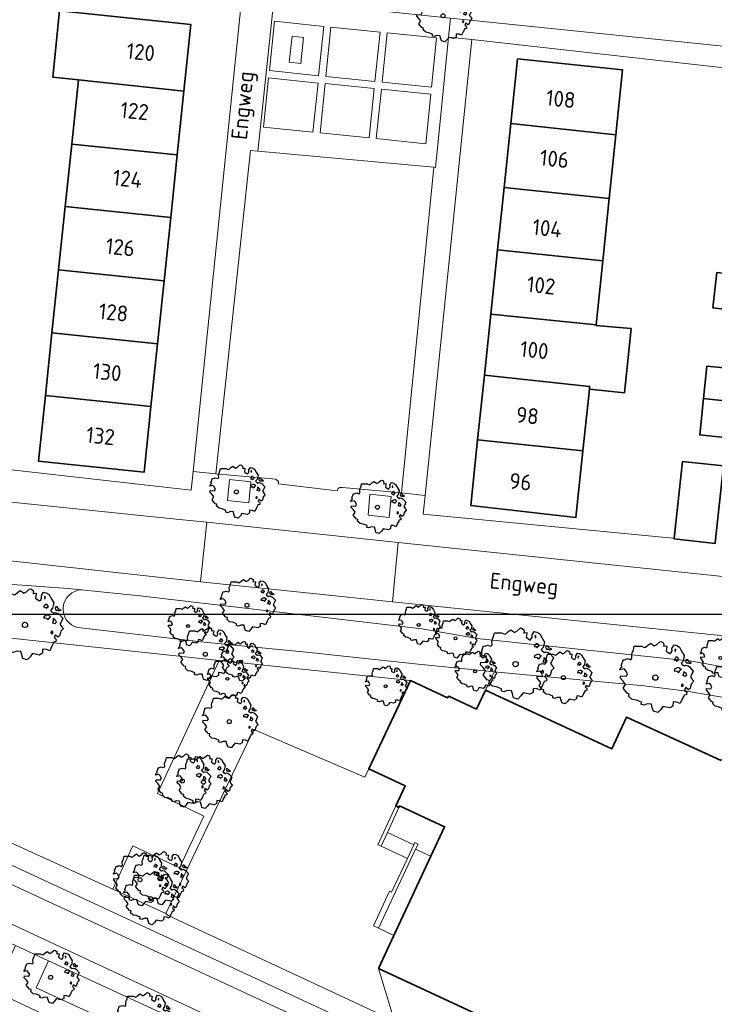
# Model space of a CAD drawing. Header units: metres. Extents: x 152391 to 157968, y 462336 to 467280.
# Tile 456 of 656: x 154214 to 154273, y 466255 to 466338. Entities that reach past the tile are written whole.
import ezdxf
from ezdxf.enums import TextEntityAlignment as Align

# ---------------------------------------------------------------- set-up
doc = ezdxf.new("R2010")
doc.units = ezdxf.units.M
doc.header["$LTSCALE"] = 0.75
doc.layers.get('0').update_dxf_attribs({"lineweight": 25})
doc.layers.get('defpoints').update_dxf_attribs({"lineweight": 25})
for name, color, linetype, lineweight in [('B-GV-GR-BOOM-S', 252, 'Continuous', 25), ('B-WE-GR-BEPLANTING_CULTUUR_BOSPLANTSOEN-GV', 251, 'Continuous', 18), ('B-WE-GR-BEPLANTING_CULTUUR_HEESTERS-GV', 251, 'Continuous', 18), ('B-WE-GR-GROENVOORZIENING-GV', 251, 'Continuous', 18), ('B-WE-GR-HOUTOPSTAND_LOOF-GV', 251, 'Continuous', 13), ('B-WE-IE-TERREINAFSCHEIDING_KUNSTMATIG_MUUR-GV', 251, 'Continuous', 18), ('B-WE-OG-BEBOUWING-GV', 6, 'Continuous', 35), ('B-WE-OG-BEBOUWING-T18', 1, 'Continuous', 18), ('B-WE-OG-TERREIN_CULTUURSCHEIDING-GV', 251, 'Continuous', 18), ('B-WE-OG-TOPOGRAFIE-T18', 1, 'Continuous', 18), ('B-WE-OG-WATER_GREPPEL-GV', 251, 'Continuous', 18), ('B-WE-VH-VERHARDING_ASFALT-GV', 251, 'Continuous', 18), ('B-WE-VH-VERHARDING_BEDRIJFSVLOERPLAAT-GV', 251, 'Continuous', 18), ('B-WE-VH-VERHARDING_BETON-GV', 251, 'Continuous', 18), ('B-WE-VH-VERHARDING_BETONSTRAATSTEEN-GV', 251, 'Continuous', 18), ('B-WE-VH-VERHARDING_TEGEL-GV', 251, 'Continuous', 18)]:
    doc.layers.add(name, color=color, linetype=linetype, lineweight=lineweight)
doc.styles.add('NLCS-ISO-M750-T18', font='NLCS-ISO.ttf', dxfattribs={"height": 1.35})

# ---------------------------------------------------------------- blocks, each defined once
blk = doc.blocks.new('SGR-BOOM_21_30')
at = {"linetype": 'Continuous'}
for p, q in [((0.065, 1.581), (0.205, 1.712)), ((0.205, 1.712), (0.263, 1.729)), ((0.263, 1.729), (0.333, 1.696)), ((0.333, 1.696), (0.391, 1.647)), ((-1.633, 0.579), (-1.528, 0.875)), ((-1.528, 0.875), (-1.458, 0.858)), ((-1.458, 0.858), (-1.342, 0.908)), ((-1.342, 0.908), (-1.179, 0.858)), ((-1.179, 0.858), (-1.121, 0.924)), ((-1.133, 1.088), (-1.109, 1.187)), ((-1.121, 0.924), (-1.133, 1.088)), ((-1.109, 1.187), (-1.051, 1.335)), ((-1.051, 1.335), (-1.016, 1.499)), ((-1.016, 1.499), (-0.668, 1.499)), ((-0.668, 1.499), (-0.516, 1.433)), ((-0.516, 1.433), (-0.47, 1.45)), ((-0.47, 1.45), (-0.365, 1.548)), ((-0.365, 1.548), (-0.226, 1.647)), ((-0.226, 1.647), (-0.133, 1.581)), ((-0.133, 1.581), (-0.063, 1.515)), ((-0.063, 1.515), (0.065, 1.581)), ((0.402, 1.532), (0.379, 1.499)), ((0.379, 1.499), (0.53, 1.515)), ((0.391, 1.647), (0.402, 1.532)), ((0.542, 1.483), (0.507, 1.285)), ((0.507, 1.285), (0.565, 1.236)), ((0.53, 1.515), (0.542, 1.483)), ((0.565, 1.236), (0.693, 1.154)), ((0.693, 1.154), (0.751, 1.203)), ((0.751, 1.203), (0.798, 1.285)), ((0.786, 1.4), (0.891, 1.565)), ((0.798, 1.285), (0.786, 1.4)), ((0.891, 1.565), (1.019, 1.532)), ((0.937, 0.908), (0.891, 0.875)), ((0.891, 0.875), (0.926, 0.825)), ((0.972, 1.368), (0.926, 1.335)), ((0.926, 1.335), (0.949, 1.253)), ((0.926, 0.825), (0.984, 0.842)), ((0.972, 0.973), (0.937, 0.908)), ((0.949, 1.253), (0.961, 1.236)), ((0.961, 1.269), (0.972, 1.368)), ((1.03, 0.973), (0.972, 0.973)), ((0.984, 0.842), (1.03, 0.776)), ((1.019, 1.532), (1.158, 1.45)), ((1.077, 0.94), (1.03, 0.973)), ((1.03, 0.776), (1.077, 0.842)), ((1.124, 0.875), (1.077, 0.94)), ((1.077, 0.842), (1.124, 0.875)), ((1.158, 1.45), (1.251, 1.269)), ((1.251, 1.269), (1.379, 1.055)), ((1.379, 1.055), (1.321, 0.793)), ((1.472, 0.858), (1.438, 0.809)), ((1.542, 0.858), (1.472, 0.858)), ((1.624, 0.76), (1.542, 0.858)), ((-1.703, 0.365), (-1.656, 0.48)), ((-1.493, 0.415), (-1.703, 0.365)), ((-1.679, -0.029), (-1.668, 0.086)), ((-1.668, 0.086), (-1.389, 0.07)), ((-1.656, 0.48), (-1.598, 0.53)), ((-1.598, 0.53), (-1.633, 0.579)), ((-1.423, 0.333), (-1.493, 0.415)), ((-1.33, 0.185), (-1.423, 0.333)), ((-1.389, 0.07), (-1.33, 0.185)), ((0.926, 0.415), (0.891, 0.333)), ((0.891, 0.333), (1.03, 0.316)), ((1.054, 0.464), (0.926, 0.415)), ((1.03, 0.316), (1.112, 0.251)), ((1.112, 0.464), (1.054, 0.464)), ((1.217, 0.398), (1.112, 0.464)), ((1.112, 0.251), (1.205, 0.365)), ((1.205, 0.365), (1.24, 0.415)), ((1.321, 0.793), (1.228, 0.694)), ((1.228, 0.694), (1.275, 0.628)), ((1.275, 0.628), (1.379, 0.563)), ((1.344, 0.185), (1.31, 0.103)), ((1.434, 0.049), (1.31, 0.103)), ((1.356, 0.3), (1.344, 0.234)), ((1.344, 0.234), (1.344, 0.185)), ((1.426, 0.234), (1.356, 0.3)), ((1.379, 0.563), (1.438, 0.595)), ((1.472, 0.201), (1.426, 0.234)), ((1.434, 0.049), (1.507, 0.136)), ((1.438, 0.809), (1.461, 0.743)), ((1.438, 0.595), (1.565, 0.563)), ((1.461, 0.743), (1.531, 0.694)), ((1.507, 0.136), (1.472, 0.201)), ((1.531, 0.727), (1.635, 0.678)), ((1.531, 0.694), (1.542, 0.727)), ((1.565, 0.563), (1.635, 0.513)), ((1.728, 0.71), (1.624, 0.76)), ((1.635, 0.678), (1.728, 0.71)), ((1.635, 0.513), (1.81, 0.316)), ((1.717, 0.103), (1.67, 0.037)), ((1.67, 0.037), (1.763, -0.094)), ((1.81, 0.316), (1.717, 0.103)), ((-1.54, -0.177), (-1.679, -0.029)), ((-1.551, -0.505), (-1.493, -0.423)), ((-1.354, -0.752), (-1.551, -0.505)), ((-1.435, -0.324), (-1.54, -0.177)), ((-1.493, -0.423), (-1.435, -0.324)), ((-1.249, -0.784), (-1.354, -0.752)), ((-1.272, -0.899), (-1.249, -0.784)), ((1.286, -0.292), (1.24, -0.357)), ((1.24, -0.357), (1.251, -0.423)), ((1.263, -0.423), (1.333, -0.407)), ((1.333, -0.341), (1.286, -0.292)), ((1.333, -0.407), (1.333, -0.341)), ((1.368, -0.834), (1.356, -0.883)), ((1.484, -0.801), (1.368, -0.834)), ((1.461, -0.472), (1.391, -0.587)), ((1.391, -0.587), (1.426, -0.637)), ((1.426, -0.637), (1.496, -0.702)), ((1.577, -0.587), (1.461, -0.472)), ((1.496, -0.702), (1.484, -0.801)), ((1.658, -0.522), (1.577, -0.587)), ((1.682, -0.423), (1.658, -0.522)), ((1.717, -0.308), (1.682, -0.423)), ((1.845, -0.177), (1.717, -0.308)), ((1.763, -0.094), (1.845, -0.177)), ((-1.109, -1.047), (-1.272, -0.899)), ((-0.912, -1.08), (-1.109, -1.047)), ((-0.668, -1.179), (-0.912, -1.08)), ((-0.679, -1.294), (-0.668, -1.179)), ((-0.551, -1.326), (-0.679, -1.294)), ((-0.4, -1.261), (-0.551, -1.326)), ((-0.191, -1.277), (-0.4, -1.261)), ((-0.156, -1.425), (-0.191, -1.277)), ((-0.133, -1.491), (-0.156, -1.425)), ((-0.098, -1.606), (-0.133, -1.491)), ((0.112, -1.671), (-0.098, -1.606)), ((0.251, -1.524), (0.112, -1.671)), ((0.356, -1.376), (0.251, -1.524)), ((0.682, -1.441), (0.356, -1.376)), ((0.833, -1.359), (0.682, -1.441)), ((0.844, -1.162), (0.833, -1.359)), ((1.03, -1.179), (0.844, -1.162)), ((1.182, -1.244), (1.03, -1.179)), ((1.286, -1.014), (1.182, -1.244)), ((1.356, -0.883), (1.286, -1.014))]:
    blk.add_line(p, q, dxfattribs=at)
blk.add_circle((0, 0), 0.126, dxfattribs=at)
blk = doc.blocks.new('SGR-BOOM_31_50')
at = {"linetype": 'Continuous'}
for p, q in [((-1.479, 1.582), (-1.402, 1.78)), ((-1.402, 1.78), (-1.355, 1.999)), ((-1.355, 1.999), (-0.89, 1.999)), ((-0.89, 1.999), (-0.688, 1.911)), ((-0.688, 1.911), (-0.626, 1.933)), ((-0.626, 1.933), (-0.487, 2.064)), ((-0.487, 2.064), (-0.301, 2.196)), ((-0.301, 2.196), (-0.177, 2.108)), ((-0.177, 2.108), (-0.084, 2.02)), ((-0.084, 2.02), (0.087, 2.108)), ((0.087, 2.108), (0.273, 2.283)), ((0.273, 2.283), (0.351, 2.305)), ((0.351, 2.305), (0.444, 2.261)), ((0.444, 2.261), (0.521, 2.196)), ((0.537, 2.042), (0.506, 1.999)), ((0.506, 1.999), (0.707, 2.02)), ((0.521, 2.196), (0.537, 2.042)), ((0.723, 1.977), (0.676, 1.714)), ((0.676, 1.714), (0.754, 1.648)), ((0.707, 2.02), (0.723, 1.977)), ((1.002, 1.604), (1.064, 1.714)), ((1.048, 1.867), (1.188, 2.086)), ((1.064, 1.714), (1.048, 1.867)), ((1.188, 2.086), (1.358, 2.042)), ((1.296, 1.823), (1.234, 1.78)), ((1.234, 1.78), (1.265, 1.67)), ((1.281, 1.692), (1.296, 1.823)), ((1.358, 2.042), (1.545, 1.933)), ((1.545, 1.933), (1.669, 1.692)), ((1.669, 1.692), (1.839, 1.407)), ((-2.177, 0.772), (-2.038, 1.166)), ((-2.038, 1.166), (-1.944, 1.144)), ((-1.944, 1.144), (-1.789, 1.21)), ((-1.789, 1.21), (-1.572, 1.144)), ((-1.572, 1.144), (-1.495, 1.232)), ((-1.51, 1.451), (-1.479, 1.582)), ((-1.495, 1.232), (-1.51, 1.451)), ((0.754, 1.648), (0.924, 1.539)), ((0.924, 1.539), (1.002, 1.604)), ((1.25, 1.21), (1.188, 1.166)), ((1.188, 1.166), (1.234, 1.101)), ((1.234, 1.101), (1.312, 1.122)), ((1.296, 1.298), (1.25, 1.21)), ((1.265, 1.67), (1.281, 1.648)), ((1.374, 1.298), (1.296, 1.298)), ((1.312, 1.122), (1.374, 1.035)), ((1.436, 1.254), (1.374, 1.298)), ((1.374, 1.035), (1.436, 1.122)), ((1.498, 1.166), (1.436, 1.254)), ((1.436, 1.122), (1.498, 1.166)), ((1.762, 1.057), (1.638, 0.925)), ((1.638, 0.925), (1.7, 0.838)), ((1.7, 0.838), (1.839, 0.75)), ((1.839, 1.407), (1.762, 1.057)), ((1.963, 1.144), (1.917, 1.079)), ((1.917, 1.079), (1.948, 0.991)), ((1.948, 0.991), (2.041, 0.925)), ((2.056, 1.144), (1.963, 1.144)), ((2.041, 0.969), (2.18, 0.903)), ((2.041, 0.925), (2.056, 0.969)), ((2.165, 1.013), (2.056, 1.144)), ((2.304, 0.947), (2.165, 1.013)), ((2.18, 0.903), (2.304, 0.947)), ((-2.27, 0.487), (-2.208, 0.641)), ((-1.991, 0.553), (-2.27, 0.487)), ((-2.239, -0.038), (-2.224, 0.115)), ((-2.224, 0.115), (-1.851, 0.093)), ((-2.208, 0.641), (-2.131, 0.706)), ((-2.131, 0.706), (-2.177, 0.772)), ((-1.898, 0.444), (-1.991, 0.553)), ((-1.774, 0.246), (-1.898, 0.444)), ((-1.851, 0.093), (-1.774, 0.246)), ((1.234, 0.553), (1.188, 0.444)), ((1.188, 0.444), (1.374, 0.422)), ((1.405, 0.619), (1.234, 0.553)), ((1.374, 0.422), (1.483, 0.334)), ((1.483, 0.619), (1.405, 0.619)), ((1.622, 0.531), (1.483, 0.619)), ((1.483, 0.334), (1.607, 0.487)), ((1.607, 0.487), (1.653, 0.553)), ((1.793, 0.246), (1.746, 0.137)), ((1.911, 0.065), (1.746, 0.137)), ((1.808, 0.4), (1.793, 0.312)), ((1.793, 0.312), (1.793, 0.246)), ((1.901, 0.312), (1.808, 0.4)), ((1.839, 0.75), (1.917, 0.794)), ((1.963, 0.268), (1.901, 0.312)), ((1.911, 0.065), (2.01, 0.181)), ((1.917, 0.794), (2.087, 0.75)), ((2.01, 0.181), (1.963, 0.268)), ((2.087, 0.75), (2.18, 0.684)), ((2.18, 0.684), (2.413, 0.422)), ((2.289, 0.137), (2.227, 0.049)), ((2.227, 0.049), (2.351, -0.126)), ((2.413, 0.422), (2.289, 0.137)), ((-2.053, -0.235), (-2.239, -0.038)), ((-2.069, -0.673), (-1.991, -0.564)), ((-1.805, -1.002), (-2.069, -0.673)), ((-1.913, -0.433), (-2.053, -0.235)), ((-1.991, -0.564), (-1.913, -0.433)), ((1.715, -0.389), (1.653, -0.476)), ((1.653, -0.476), (1.669, -0.564)), ((1.684, -0.564), (1.777, -0.542)), ((1.777, -0.454), (1.715, -0.389)), ((1.777, -0.542), (1.777, -0.454)), ((1.948, -0.63), (1.855, -0.783)), ((1.855, -0.783), (1.901, -0.849)), ((2.103, -0.783), (1.948, -0.63)), ((2.211, -0.695), (2.103, -0.783)), ((2.242, -0.564), (2.211, -0.695)), ((2.289, -0.411), (2.242, -0.564)), ((2.459, -0.235), (2.289, -0.411)), ((2.351, -0.126), (2.459, -0.235)), ((-1.665, -1.046), (-1.805, -1.002)), ((-1.696, -1.199), (-1.665, -1.046)), ((-1.479, -1.396), (-1.696, -1.199)), ((-1.216, -1.44), (-1.479, -1.396)), ((-0.89, -1.571), (-1.216, -1.44)), ((-0.906, -1.725), (-0.89, -1.571)), ((1.126, -1.55), (1.11, -1.812)), ((1.374, -1.571), (1.126, -1.55)), ((1.576, -1.659), (1.374, -1.571)), ((1.715, -1.352), (1.576, -1.659)), ((1.808, -1.177), (1.715, -1.352)), ((1.824, -1.112), (1.808, -1.177)), ((1.979, -1.068), (1.824, -1.112)), ((1.901, -0.849), (1.994, -0.936)), ((1.994, -0.936), (1.979, -1.068)), ((-0.735, -1.769), (-0.906, -1.725)), ((-0.533, -1.681), (-0.735, -1.769)), ((-0.254, -1.703), (-0.533, -1.681)), ((-0.208, -1.9), (-0.254, -1.703)), ((-0.177, -1.988), (-0.208, -1.9)), ((-0.13, -2.141), (-0.177, -1.988)), ((0.149, -2.229), (-0.13, -2.141)), ((0.335, -2.031), (0.149, -2.229)), ((0.475, -1.834), (0.335, -2.031)), ((0.909, -1.922), (0.475, -1.834)), ((1.11, -1.812), (0.909, -1.922))]:
    blk.add_line(p, q, dxfattribs=at)
blk.add_circle((0, 0), 0.169, dxfattribs=at)
blk = doc.blocks.new('SGR-BOOM_50_100')
at = {"linetype": 'Continuous'}
for p, q in [((-1.869, 2.373), (-1.807, 2.665)), ((-1.807, 2.665), (-1.187, 2.665)), ((-1.187, 2.665), (-0.918, 2.548)), ((-0.918, 2.548), (-0.835, 2.577)), ((-0.835, 2.577), (-0.649, 2.752)), ((-0.649, 2.752), (-0.401, 2.928)), ((-0.401, 2.928), (-0.236, 2.811)), ((-0.236, 2.811), (-0.112, 2.694)), ((-0.112, 2.694), (0.116, 2.811)), ((0.116, 2.811), (0.364, 3.044)), ((0.364, 3.044), (0.467, 3.074)), ((0.467, 3.074), (0.591, 3.015)), ((0.591, 3.015), (0.695, 2.928)), ((0.715, 2.723), (0.674, 2.665)), ((0.674, 2.665), (0.943, 2.694)), ((0.695, 2.928), (0.715, 2.723)), ((0.964, 2.636), (0.902, 2.285)), ((0.943, 2.694), (0.964, 2.636)), ((1.398, 2.49), (1.584, 2.782)), ((1.584, 2.782), (1.811, 2.723)), ((1.811, 2.723), (2.059, 2.577)), ((2.059, 2.577), (2.225, 2.256)), ((-2.014, 1.935), (-1.972, 2.11)), ((-1.993, 1.643), (-2.014, 1.935)), ((-1.972, 2.11), (-1.869, 2.373)), ((0.902, 2.285), (1.005, 2.198)), ((1.005, 2.198), (1.232, 2.052)), ((1.232, 2.052), (1.336, 2.139)), ((1.336, 2.139), (1.418, 2.285)), ((1.418, 2.285), (1.398, 2.49)), ((1.729, 2.431), (1.646, 2.373)), ((1.646, 2.373), (1.687, 2.227)), ((1.729, 1.73), (1.667, 1.613)), ((1.687, 2.227), (1.708, 2.198)), ((1.708, 2.256), (1.729, 2.431)), ((1.832, 1.73), (1.729, 1.73)), ((1.915, 1.672), (1.832, 1.73)), ((2.225, 2.256), (2.452, 1.876)), ((2.452, 1.876), (2.349, 1.409)), ((-3.027, 0.65), (-2.944, 0.854)), ((-2.944, 0.854), (-2.841, 0.942)), ((-2.903, 1.029), (-2.717, 1.555)), ((-2.841, 0.942), (-2.903, 1.029)), ((-2.717, 1.555), (-2.593, 1.526)), ((-2.593, 1.526), (-2.386, 1.613)), ((-2.386, 1.613), (-2.096, 1.526)), ((-2.096, 1.526), (-1.993, 1.643)), ((1.667, 1.613), (1.584, 1.555)), ((1.584, 1.555), (1.646, 1.467)), ((1.646, 1.467), (1.749, 1.497)), ((1.749, 1.497), (1.832, 1.38)), ((1.832, 1.38), (1.915, 1.497)), ((1.997, 1.555), (1.915, 1.672)), ((1.915, 1.497), (1.997, 1.555)), ((2.349, 1.409), (2.183, 1.234)), ((2.183, 1.234), (2.266, 1.117)), ((2.266, 1.117), (2.452, 1)), ((2.452, 1), (2.556, 1.059)), ((2.618, 1.526), (2.556, 1.438)), ((2.556, 1.438), (2.597, 1.321)), ((2.556, 1.059), (2.783, 1)), ((2.597, 1.321), (2.721, 1.234)), ((2.742, 1.526), (2.618, 1.526)), ((2.721, 1.292), (2.907, 1.205)), ((2.721, 1.234), (2.742, 1.292)), ((2.886, 1.351), (2.742, 1.526)), ((2.783, 1), (2.907, 0.913)), ((3.072, 1.263), (2.886, 1.351)), ((2.907, 1.205), (3.072, 1.263)), ((2.907, 0.913), (3.217, 0.562)), ((-2.655, 0.737), (-3.027, 0.65)), ((-2.985, -0.051), (-2.965, 0.153)), ((-2.965, 0.153), (-2.469, 0.124)), ((-2.531, 0.591), (-2.655, 0.737)), ((-2.365, 0.329), (-2.531, 0.591)), ((-2.469, 0.124), (-2.365, 0.329)), ((1.646, 0.737), (1.584, 0.591)), ((1.584, 0.591), (1.832, 0.562)), ((1.873, 0.825), (1.646, 0.737)), ((1.832, 0.562), (1.977, 0.445)), ((1.977, 0.825), (1.873, 0.825)), ((2.163, 0.708), (1.977, 0.825)), ((1.977, 0.445), (2.142, 0.65)), ((2.142, 0.65), (2.204, 0.737)), ((2.39, 0.329), (2.328, 0.183)), ((2.549, 0.087), (2.328, 0.183)), ((2.411, 0.533), (2.39, 0.416)), ((2.39, 0.416), (2.39, 0.329)), ((2.535, 0.416), (2.411, 0.533)), ((2.618, 0.358), (2.535, 0.416)), ((2.549, 0.087), (2.68, 0.241)), ((2.68, 0.241), (2.618, 0.358)), ((3.052, 0.183), (2.969, 0.066)), ((2.969, 0.066), (3.135, -0.168)), ((3.217, 0.562), (3.052, 0.183)), ((-2.737, -0.314), (-2.985, -0.051)), ((-2.758, -0.898), (-2.655, -0.752)), ((-2.551, -0.577), (-2.737, -0.314)), ((-2.655, -0.752), (-2.551, -0.577)), ((2.287, -0.518), (2.204, -0.635)), ((2.204, -0.635), (2.225, -0.752)), ((2.245, -0.752), (2.37, -0.723)), ((2.37, -0.606), (2.287, -0.518)), ((2.37, -0.723), (2.37, -0.606)), ((2.99, -0.752), (2.948, -0.927)), ((3.052, -0.548), (2.99, -0.752)), ((3.279, -0.314), (3.052, -0.548)), ((3.135, -0.168), (3.279, -0.314)), ((-2.407, -1.336), (-2.758, -0.898)), ((-2.22, -1.394), (-2.407, -1.336)), ((-2.262, -1.599), (-2.22, -1.394)), ((-1.972, -1.862), (-2.262, -1.599)), ((2.411, -1.57), (2.287, -1.803)), ((2.432, -1.482), (2.411, -1.57)), ((2.638, -1.424), (2.432, -1.482)), ((2.597, -0.84), (2.473, -1.044)), ((2.473, -1.044), (2.535, -1.132)), ((2.535, -1.132), (2.659, -1.248)), ((2.804, -1.044), (2.597, -0.84)), ((2.659, -1.248), (2.638, -1.424)), ((2.948, -0.927), (2.804, -1.044)), ((-1.621, -1.92), (-1.972, -1.862)), ((-1.187, -2.095), (-1.621, -1.92)), ((-1.207, -2.3), (-1.187, -2.095)), ((-0.98, -2.358), (-1.207, -2.3)), ((-0.711, -2.241), (-0.98, -2.358)), ((-0.339, -2.271), (-0.711, -2.241)), ((-0.277, -2.533), (-0.339, -2.271)), ((0.633, -2.446), (0.447, -2.709)), ((1.212, -2.563), (0.633, -2.446)), ((1.48, -2.417), (1.212, -2.563)), ((1.501, -2.066), (1.48, -2.417)), ((1.832, -2.095), (1.501, -2.066)), ((2.101, -2.212), (1.832, -2.095)), ((2.287, -1.803), (2.101, -2.212)), ((-0.236, -2.65), (-0.277, -2.533)), ((-0.174, -2.855), (-0.236, -2.65)), ((0.199, -2.971), (-0.174, -2.855)), ((0.447, -2.709), (0.199, -2.971))]:
    blk.add_line(p, q, dxfattribs=at)
blk.add_circle((0, 0), 0.225, dxfattribs=at)

msp = doc.modelspace()

# ---------------------------------------------------------------- linework, layer by layer
at = {"layer": 'B-WE-GR-BEPLANTING_CULTUUR_BOSPLANTSOEN-GV'}
msp.add_lwpolyline([(154247.109, 466282.161), (154230.83, 466283.86), (154225.59, 466272.55), (154229.523, 466270.623), (154227.454, 466266.214), (154228.026, 466265.943), (154233.791, 466277.977), (154243.233, 466273.917), (154243.569, 466274.632)], close=True, dxfattribs=at)
at = {"layer": 'B-WE-GR-BEPLANTING_CULTUUR_HEESTERS-GV'}
msp.add_lwpolyline([(154245.75, 466253.183), (154258.874, 466247.073), (154260.325, 466250.238), (154244.389, 466257.664)], close=True, dxfattribs=at)
at = {"layer": 'B-WE-GR-GROENVOORZIENING-GV'}
for points in [[(154231.7, 466299.241), (154231.556, 466297.467), (154233.351, 466297.261), (154233.516, 466299.055)], [(154243.654, 466298), (154243.51, 466296.227), (154245.305, 466296.02), (154245.47, 466297.815)], [(154228.026, 466265.943), (154227.454, 466266.214), (154223.5, 466268.09), (154221.784, 466264.406), (154226.3, 466262.34)]]:
    msp.add_lwpolyline(points, close=True, dxfattribs=at)
at = {"layer": 'B-WE-GR-HOUTOPSTAND_LOOF-GV'}
for points in [[(154219.131, 466289.863), (154217.591, 466290.024), (154205.772, 466290.851), (154200.472, 466290.647), (154196.849, 466290.507), (154196.453, 466289.937), (154193.461, 466283.218), (154194.978, 466282.66), (154195.461, 466282.461), (154197.77, 466287.41), (154230.83, 466283.86)], [(154230.83, 466283.86), (154247.109, 466282.161), (154250.25, 466280.671), (154250.369, 466280.827), (154252.714, 466279.717), (154253.488, 466281.342), (154254.213, 466282.9), (154252.296, 466283.082), (154247.765, 466283.557), (154238.505, 466284.527), (154229.561, 466285.407), (154218.805, 466286.657)]]:
    msp.add_lwpolyline(points, dxfattribs=at)
msp.add_lwpolyline([(154218.805, 466286.657, -0.873833), (154219.131, 466289.863)], format="xyb", dxfattribs=at)
at = {"layer": 'B-WE-IE-TERREINAFSCHEIDING_KUNSTMATIG_MUUR-GV'}
for points in [[(154245.144, 466269.234), (154246.126, 466271.361), (154245.861, 466271.487), (154244.33, 466268.184), (154244.602, 466268.06)], [(154246.838, 466267.013), (154245.494, 466264.141), (154245.324, 466264.221), (154243.951, 466261.287), (154244.397, 466261.078), (154247.546, 466267.809), (154247.745, 466268.234), (154247.47, 466268.363), (154247.386, 466268.184)]]:
    msp.add_lwpolyline(points, close=True, dxfattribs=at)
at = {"layer": 'B-WE-OG-BEBOUWING-GV'}
for points in [[(154218.862, 466333.262), (154227.838, 466332.297), (154228.43, 466337.956), (154219.452, 466338.896), (154217.264, 466339.125), (154216.675, 466333.497)], [(154255.644, 466329.55), (154264.566, 466328.582), (154265.14, 466334.107), (154256.221, 466335.037)], [(154218.289, 466327.79), (154227.269, 466326.863), (154227.838, 466332.297), (154218.862, 466333.262)], [(154264.003, 466323.157), (154264.566, 466328.582), (154255.644, 466329.55), (154255.071, 466324.093)], [(154227.269, 466326.863), (154218.289, 466327.79), (154217.733, 466322.476), (154226.712, 466321.545)], [(154263.453, 466317.87), (154264.003, 466323.157), (154255.071, 466324.093), (154254.515, 466318.805)], [(154217.17, 466317.093), (154226.147, 466316.15), (154226.712, 466321.545), (154217.733, 466322.476)], [(154253.939, 466313.327), (154262.888, 466312.423), (154263.453, 466317.87), (154254.515, 466318.805)], [(154216.608, 466311.729), (154225.586, 466310.788), (154226.147, 466316.15), (154217.17, 466317.093)], [(154275.16, 466313.581), (154275.472, 466316.612), (154273.155, 466316.855), (154272.834, 466313.851)], [(154253.394, 466308.135), (154262.342, 466307.173), (154262.318, 466306.938), (154265.301, 466306.633), (154265.87, 466312.092), (154262.881, 466312.364), (154262.888, 466312.423), (154253.939, 466313.327)], [(154216.049, 466306.388), (154225.029, 466305.464), (154225.586, 466310.788), (154216.608, 466311.729)], [(154272.027, 466306.133), (154274.364, 466305.882), (154274.649, 466308.679), (154272.316, 466308.902)], [(154262.318, 466306.938), (154262.342, 466307.173), (154253.394, 466308.135), (154252.814, 466302.624), (154261.772, 466301.684)], [(154225.029, 466305.464), (154216.049, 466306.388), (154215.466, 466300.817), (154224.444, 466299.877)], [(154274.364, 466305.882), (154272.027, 466306.133), (154271.706, 466303.052), (154274.049, 466302.786)], [(154252.814, 466302.624), (154252.229, 466297.055), (154261.183, 466296.014), (154261.772, 466301.684)], [(154269.543, 466294.264), (154269.536, 466294.195), (154273.018, 466293.819), (154273.022, 466293.854), (154273.731, 466300.418), (154270.249, 466300.794)]]:
    msp.add_lwpolyline(points, close=True, dxfattribs=at)
msp.add_lwpolyline([(154273.521, 466275.347), (154265.481, 466279.043), (154264.24, 466276.335), (154253.488, 466281.342), (154252.714, 466279.717), (154250.369, 466280.827), (154250.25, 466280.671), (154247.109, 466282.161), (154243.569, 466274.632), (154246.655, 466273.2), (154245.861, 466271.487), (154246.126, 466271.361), (154246.181, 466271.479), (154250.001, 466269.715), (154248.834, 466267.209), (154245.697, 466260.473), (154244.389, 466257.664), (154260.325, 466250.238)], dxfattribs=at)
at = {"layer": 'B-WE-OG-TERREIN_CULTUURSCHEIDING-GV'}
for points in [[(154316.575, 466281.543), (154296.99, 466283.56), (154245.586, 466288.851), (154241.276, 466289.295), (154229.241, 466290.553), (154212.291, 466292.413), (154204.582, 466293.286), (154202.193, 466293.429), (154200.733, 466293.201), (154199.306, 466292.756), (154198.197, 466291.988), (154197.226, 466291.05), (154196.849, 466290.507), (154200.472, 466290.647)], [(154200.472, 466290.647), (154205.772, 466290.851), (154217.591, 466290.024), (154219.131, 466289.863), (154224.073, 466289.345), (154248.071, 466286.562), (154252.77, 466285.731), (154271.045, 466283.797), (154286.192, 466281.026), (154297.727, 466276.873), (154305.624, 466275.645), (154306.529, 466278.212), (154309.082, 466277.388), (154308.215, 466274.801), (154311.794, 466273.601)]]:
    msp.add_lwpolyline(points, dxfattribs=at)
for points in [[(154302.824, 466261.907), (154298.174, 466252.07), (154299.456, 466251.632), (154299.554, 466251.916), (154303.691, 466250.5), (154305.337, 466256.093), (154306.969, 466262.805), (154303.616, 466265.472), (154298.292, 466270.322), (154290.238, 466277.115), (154285.93, 466278.652), (154270.62, 466281.248), (154266.97, 466281.687), (154254.213, 466282.9), (154253.488, 466281.342), (154264.24, 466276.335), (154265.481, 466279.043), (154273.521, 466275.347), (154273.548, 466275.437), (154282.139, 466271.37), (154282.631, 466272.408), (154299.312, 466264.502), (154298.951, 466263.738)], [(154216.322, 466258.302), (154215.269, 466256.018), (154225.789, 466251.169), (154226.883, 466253.433)]]:
    msp.add_lwpolyline(points, close=True, dxfattribs=at)
at = {"layer": 'B-WE-OG-WATER_GREPPEL-GV'}
msp.add_lwpolyline([(154219.131, 466289.863, 0.873833), (154218.805, 466286.657)], format="xyb", dxfattribs=at)
for points in [[(154297.727, 466276.873), (154286.192, 466281.026), (154271.045, 466283.797), (154252.77, 466285.731), (154248.071, 466286.562), (154224.073, 466289.345), (154219.131, 466289.863)], [(154218.805, 466286.657), (154229.561, 466285.407), (154238.505, 466284.527), (154247.765, 466283.557), (154252.296, 466283.082), (154254.213, 466282.9), (154266.97, 466281.687), (154270.62, 466281.248), (154285.93, 466278.652), (154290.238, 466277.115), (154296.951, 466274.719)]]:
    msp.add_lwpolyline(points, dxfattribs=at)
at = {"layer": 'B-WE-VH-VERHARDING_ASFALT-GV'}
for points in [[(154242.697, 466252.747), (154194.567, 466275.056), (154181.776, 466281.047), (154163.489, 466289.654), (154148.759, 466296.318), (154146.994, 466297.127), (154146.416, 466295.905), (154149.105, 466294.567), (154163.918, 466287.842), (154185.411, 466277.674), (154257.643, 466244.14)], [(154240.66, 466248.607), (154211.749, 466262.073), (154148.282, 466291.425), (154145.105, 466292.945), (154144.514, 466291.647), (154145.667, 466291.082), (154146.34, 466290.761), (154154.313, 466287.173), (154173.23, 466278.369), (154177.028, 466276.601), (154193.869, 466268.763), (154198.92, 466266.385), (154207.33, 466262.449), (154211.1, 466260.71), (154213.507, 466259.601), (154216.322, 466258.302), (154226.883, 466253.433)]]:
    msp.add_lwpolyline(points, dxfattribs=at)
at = {"layer": 'B-WE-VH-VERHARDING_BEDRIJFSVLOERPLAAT-GV'}
msp.add_lwpolyline([(154247.386, 466268.184), (154245.144, 466269.234), (154244.602, 466268.06), (154246.838, 466267.013)], close=True, dxfattribs=at)
at = {"layer": 'B-WE-VH-VERHARDING_BETON-GV'}
msp.add_lwpolyline([(154246.126, 466271.361), (154245.144, 466269.234), (154247.386, 466268.184), (154247.47, 466268.363), (154247.745, 466268.234), (154247.546, 466267.809), (154248.834, 466267.209), (154250.001, 466269.715), (154246.181, 466271.479)], close=True, dxfattribs=at)
at = {"layer": 'B-WE-VH-VERHARDING_BETONSTRAATSTEEN-GV'}
for points in [[(154230.562, 466299.749), (154235.662, 466299.274), (154235.871, 466299.082), (154235.842, 466298.893), (154240.884, 466298.297), (154240.966, 466298.498), (154241.105, 466298.567), (154241.328, 466298.583), (154246.348, 466298.107), (154249.099, 466325.822), (154234.121, 466327.196), (154233.486, 466327.254)], [(154246.051, 466293.904), (154229.78, 466295.613), (154229.241, 466290.553), (154241.276, 466289.295), (154245.586, 466288.851)], [(154245.697, 466260.473), (154248.834, 466267.209), (154247.546, 466267.809), (154244.397, 466261.078)]]:
    msp.add_lwpolyline(points, close=True, dxfattribs=at)
for points in [[(154212.291, 466292.413), (154229.241, 466290.553), (154229.78, 466295.613), (154227.446, 466295.858), (154194.993, 466299.21)], [(154257.643, 466244.14), (154185.411, 466277.674), (154163.918, 466287.842), (154149.105, 466294.567), (154146.416, 466295.905), (154146.994, 466297.127), (154148.759, 466296.318), (154147.755, 466296.99), (154146.96, 466297.704), (154146.27, 466298.463)], [(154297.496, 466288.501), (154246.051, 466293.904), (154245.586, 466288.851), (154296.99, 466283.56)], [(154143.09, 466291.421), (154144.657, 466291.331), (154145.667, 466291.082), (154144.514, 466291.647), (154145.105, 466292.945), (154148.282, 466291.425), (154211.749, 466262.073), (154240.66, 466248.607), (154256.434, 466241.265), (154264.238, 466237.638), (154295.563, 466222.976), (154313.54, 466214.62), (154315.532, 466213.78), (154316.652, 466213.438), (154318.958, 466212.967), (154321.132, 466212.656), (154320.496, 466213.842), (154319.998, 466214.607), (154319.123, 466215.353), (154318.256, 466215.909), (154316.016, 466216.989), (154296.963, 466225.802), (154257.643, 466244.14)], [(154225.789, 466251.169), (154215.269, 466256.018), (154216.322, 466258.302), (154213.507, 466259.601), (154212.454, 466257.316), (154210.047, 466258.425), (154211.1, 466260.71), (154207.33, 466262.449), (154206.271, 466260.101), (154197.806, 466264.066), (154198.92, 466266.385), (154193.869, 466268.763), (154192.798, 466266.367), (154178.261, 466273.143), (154175.961, 466274.238), (154177.028, 466276.601), (154173.23, 466278.369), (154172.123, 466276.032), (154149.957, 466286.503), (154146.947, 466287.667), (154142.349, 466289.857), (154143.09, 466291.421)], [(154138.401, 466289.746), (154140.457, 466288.799), (154145.971, 466286.24), (154152.067, 466283.637), (154170.409, 466274.956), (154171.371, 466274.5), (154177.42, 466271.789), (154192.061, 466264.957), (154196.603, 466262.765), (154204.074, 466259.339), (154228.525, 466247.792), (154230.627, 466246.973), (154231.629, 466246.507), (154254.225, 466236.007)], [(154243.123, 466254.406), (154226.496, 466262.149), (154226.3, 466262.34), (154221.784, 466264.406), (154214.573, 466267.705), (154199.669, 466274.531), (154196.256, 466276.007), (154195.418, 466276.691), (154194.468, 466278.135), (154194.157, 466279.303), (154194.207, 466280.871), (154194.978, 466282.66), (154193.461, 466283.218), (154193.174, 466282.574), (154192.578, 466281.095), (154192.386, 466279.661), (154192.704, 466278.324), (154193.089, 466277.06), (154193.781, 466275.684), (154194.567, 466275.056), (154242.697, 466252.747)]]:
    msp.add_lwpolyline(points, dxfattribs=at)
at = {"layer": 'B-WE-VH-VERHARDING_TEGEL-GV'}
for points in [[(154234.121, 466327.196), (154234.34, 466329.268), (154235.485, 466340.075), (154235.759, 466340.046), (154238.673, 466371.075), (154236.05, 466372.372), (154235.789, 466369.855), (154228.612, 466299.945), (154230.562, 466299.749), (154233.486, 466327.254)], [(154235.759, 466340.046), (154235.485, 466340.075), (154234.34, 466329.268), (154234.121, 466327.196), (154249.099, 466325.822), (154249.233, 466325.808), (154249.426, 466327.716), (154250.353, 466336.894), (154250.517, 466338.518), (154237.415, 466339.875)], [(154250.353, 466336.894), (154252.319, 466336.69), (154273.531, 466334.295), (154277.172, 466333.923), (154278.651, 466333.737), (154282.236, 466333.405), (154302.367, 466331.253), (154302.576, 466333.21), (154272.888, 466336.201), (154250.517, 466338.518)], [(154235.55, 466338.24), (154235.11, 466334.05), (154239.29, 466333.61), (154239.74, 466337.8)], [(154235.55, 466338.24), (154239.74, 466337.8), (154239.29, 466333.61), (154235.11, 466334.05)], [(154239.9, 466333.55), (154244.08, 466333.12), (154244.52, 466337.31), (154240.34, 466337.74)], [(154239.9, 466333.55), (154240.34, 466337.74), (154244.52, 466337.31), (154244.08, 466333.12)], [(154237.03, 466336.96), (154238.02, 466336.85), (154237.79, 466334.66), (154236.8, 466334.77)], [(154237.03, 466336.96), (154236.8, 466334.77), (154237.79, 466334.66), (154238.02, 466336.85)], [(154245.12, 466337.26), (154244.69, 466333.05), (154248.88, 466332.62), (154249.32, 466336.83)], [(154245.12, 466337.26), (154249.32, 466336.83), (154248.88, 466332.62), (154244.69, 466333.05)], [(154252.319, 466336.69), (154250.353, 466336.894), (154249.426, 466327.716), (154249.233, 466325.808), (154249.099, 466325.822), (154246.348, 466298.107), (154248.357, 466297.9)], [(154239.24, 466332.98), (154235.04, 466333.42), (154234.6, 466329.24), (154238.8, 466328.8)], [(154239.24, 466332.98), (154238.8, 466328.8), (154234.6, 466329.24), (154235.04, 466333.42)], [(154239.41, 466328.75), (154243.6, 466328.32), (154244.03, 466332.52), (154239.84, 466332.94)], [(154239.41, 466328.75), (154239.84, 466332.94), (154244.03, 466332.52), (154243.6, 466328.32)], [(154244.19, 466328.26), (154248.4, 466327.82), (154248.83, 466332.03), (154244.63, 466332.46)], [(154244.19, 466328.26), (154244.63, 466332.46), (154248.83, 466332.03), (154248.4, 466327.82)], [(154231.7, 466299.241), (154233.516, 466299.055), (154233.351, 466297.261), (154231.556, 466297.467)], [(154243.654, 466298), (154245.47, 466297.815), (154245.305, 466296.02), (154243.51, 466296.227)], [(154230.83, 466283.86), (154197.77, 466287.41), (154195.461, 466282.461), (154194.978, 466282.66), (154194.207, 466280.871), (154194.157, 466279.303), (154194.468, 466278.135), (154195.418, 466276.691), (154196.256, 466276.007), (154199.669, 466274.531), (154214.573, 466267.705), (154221.784, 466264.406), (154223.5, 466268.09), (154227.454, 466266.214), (154229.523, 466270.623), (154225.59, 466272.55)], [(154226.3, 466262.34), (154226.496, 466262.149), (154243.123, 466254.406), (154245.75, 466253.183), (154244.389, 466257.664), (154245.697, 466260.473), (154244.397, 466261.078), (154243.951, 466261.287), (154245.324, 466264.221), (154245.494, 466264.141), (154246.838, 466267.013), (154244.602, 466268.06), (154244.33, 466268.184), (154245.861, 466271.487), (154246.655, 466273.2), (154243.569, 466274.632), (154243.233, 466273.917), (154233.791, 466277.977), (154228.026, 466265.943)]]:
    msp.add_lwpolyline(points, close=True, dxfattribs=at)
for points in [[(154273.018, 466293.819), (154269.536, 466294.195), (154269.543, 466294.264), (154269.408, 466294.277), (154248.194, 466296.301), (154248.357, 466297.9), (154246.348, 466298.107), (154241.328, 466298.583), (154241.105, 466298.567), (154240.966, 466298.498), (154240.884, 466298.297), (154235.842, 466298.893), (154235.871, 466299.082), (154235.662, 466299.274), (154230.562, 466299.749), (154228.612, 466299.945), (154228.448, 466298.352), (154207.392, 466300.724)], [(154194.993, 466299.21), (154227.446, 466295.858), (154229.78, 466295.613), (154246.051, 466293.904), (154297.496, 466288.501)]]:
    msp.add_lwpolyline(points, dxfattribs=at)
at = {"layer": 'defpoints', "flags": 128}
msp.add_lwpolyline([(154354.229, 466622.679), (153766.229, 466622.679), (153766.229, 465969.429), (153876.913, 465969.429), (153876.913, 465974.642), (154204.229, 465974.642), (154204.229, 466273.185), (154210.341, 466273.185), (154210.341, 466287.791), (154354.229, 466287.791)], close=True, dxfattribs=at)

# ---------------------------------------------------------------- block references
at = {"layer": 'B-GV-GR-BOOM-S', "transparency": 33554559}
for name, p in [('SGR-BOOM_31_50', (154249.879, 466338.706)), ('SGR-BOOM_31_50', (154232.3, 466298.2)), ('SGR-BOOM_31_50', (154244.3, 466296.9)), ('SGR-BOOM_31_50', (154233.2, 466288.555)), ('SGR-BOOM_50_100', (154214.318, 466286.886)), ('SGR-BOOM_21_30', (154228.193, 466286.782)), ('SGR-BOOM_21_30', (154247.805, 466286.886)), ('SGR-BOOM_21_30', (154250.935, 466285.739)), ('SGR-BOOM_31_50', (154229.653, 466284.383)), ('SGR-BOOM_50_100', (154256.046, 466283.548)), ('SGR-BOOM_21_30', (154273.468, 466284.07)), ('SGR-BOOM_21_30', (154232.679, 466283.757)), ('SGR-BOOM_50_100', (154267.939, 466282.4)), ('SGR-BOOM_21_30', (154231.531, 466282.296)), ('SGR-BOOM_21_30', (154252.604, 466282.922)), ('SGR-BOOM_31_50', (154260.115, 466282.4)), ('SGR-BOOM_21_30', (154244.988, 466281.67)), ('SGR-BOOM_31_50', (154274.511, 466281.357)), ('SGR-BOOM_31_50', (154231.694, 466278.657)), ('SGR-BOOM_31_50', (154227.7, 466273.6)), ('SGR-BOOM_31_50', (154229.5, 466273.5)), ('SGR-BOOM_31_50', (154224.1, 466265.2)), ('SGR-BOOM_31_50', (154225.8, 466265.3)), ('SGR-BOOM_31_50', (154225, 466263.6)), ('SGR-BOOM_31_50', (154216.5, 466256.9)), ('SGR-BOOM_31_50', (154224.4, 466253.3))]:
    msp.add_blockref(name, p, dxfattribs=at)

# ---------------------------------------------------------------- texts
at = {"layer": 'B-WE-OG-BEBOUWING-T18', "style": 'NLCS-ISO-M750-T18'}
for s, p in [('120', (154224.164, 466335.62)), ('108', (154259.885, 466331.632)), ('122', (154223.639, 466330.601)), ('106', (154259.349, 466326.535)), ('124', (154223.035, 466324.838)), ('104', (154258.729, 466320.629)), ('126', (154222.425, 466319.016)), ('102', (154258.218, 466315.767)), ('128', (154221.844, 466313.467)), ('100', (154257.64, 466310.268)), ('130', (154221.313, 466308.391)), ('98', (154257.054, 466304.693)), ('132', (154220.745, 466302.956)), ('96', (154256.462, 466299.066))]:
    msp.add_text(s, height=1.35, rotation=354, dxfattribs=at).set_placement(p, align=Align.MIDDLE)
at = {"layer": 'B-WE-OG-TOPOGRAFIE-T18', "style": 'NLCS-ISO-M750-T18'}
for rotation, p in [(84.3, (154233.01, 466331.063)), (354.4, (154256.751, 466290.185))]:
    msp.add_text('Engweg', height=1.35, rotation=rotation, dxfattribs=at).set_placement(p, align=Align.MIDDLE)

doc.saveas('drawing.dxf')
